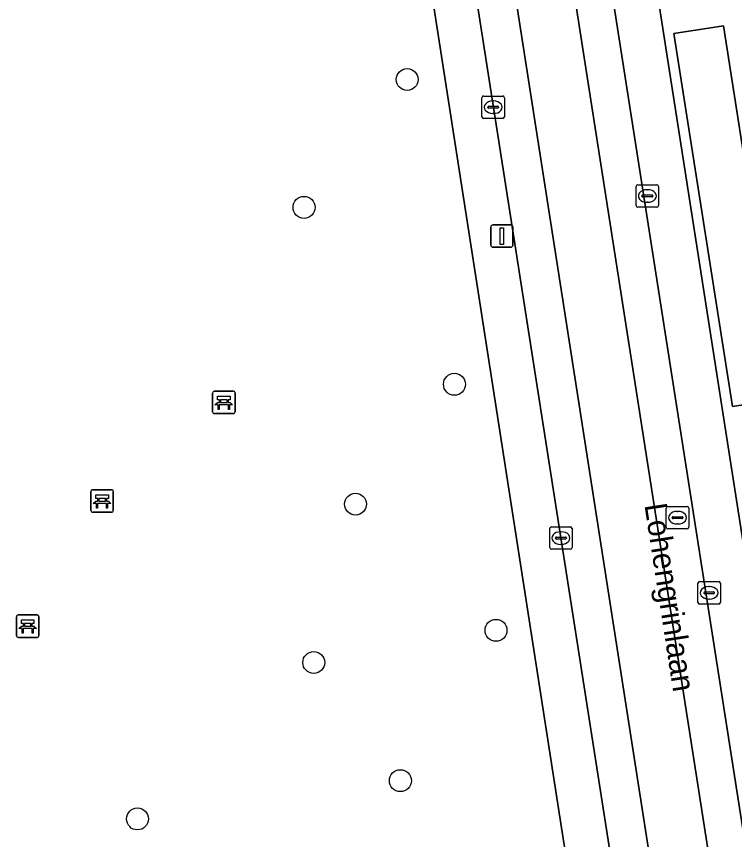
# Model space of a CAD drawing. Extents: x 160077 to 160948, y 386481 to 387498.
# Drawn here: x 160634.83 to 160666.81, y 386939.33 to 386976.01 of the extents above; entities that cross this region are included whole.
import ezdxf

# ---------------------------------------------------------------- set-up
doc = ezdxf.new("R2010")
doc.units = 0
for name, color, linetype in [('IMGEO_Bank', 7, 'Continuous'), ('IMGEO_Boom', 7, 'Continuous'), ('IMGEO_Groenvoorziening', 7, 'Continuous'), ('IMGEO_Kolk', 7, 'Continuous'), ('IMGEO_Lichtmast', 7, 'Continuous'), ('IMGEO_Openbare_ruimte_label', 7, 'Continuous'), ('IMGEO_Parkeervlak_open', 7, 'Continuous'), ('IMGEO_Rijbaan_lokaal_gesloten', 7, 'Continuous'), ('IMGEO_Rijbaan_lokaal_open', 7, 'Continuous'), ('IMGEO_Rioolput', 7, 'Continuous'), ('IMGEO_Voetpad_open', 7, 'Continuous')]:
    doc.layers.add(name, color=color, linetype=linetype)

msp = doc.modelspace()

# ---------------------------------------------------------------- linework, layer by layer
at = {"layer": 'IMGEO_Bank'}
for p, q in [((160643.561, 386958.388), (160643.561, 386959.229)), ((160643.561, 386959.229), (160643.561, 386958.388)), ((160643.636, 386959.313), (160644.477, 386959.313)), ((160644.477, 386959.313), (160643.636, 386959.313)), ((160644.561, 386959.238), (160644.561, 386958.397)), ((160644.561, 386958.397), (160644.561, 386959.238)), ((160643.87, 386958.819), (160643.87, 386958.925)), ((160643.914, 386958.925), (160643.914, 386958.819)), ((160644.202, 386958.931), (160643.92, 386958.931)), ((160644.208, 386958.819), (160644.208, 386958.925)), ((160644.252, 386958.925), (160644.252, 386958.819)), ((160644.258, 386958.711), (160643.865, 386958.711)), ((160643.92, 386958.813), (160644.202, 386958.813)), ((160644.486, 386958.313), (160643.645, 386958.313)), ((160643.645, 386958.313), (160644.486, 386958.313)), ((160638.139, 386953.992), (160638.139, 386954.833)), ((160638.139, 386954.833), (160638.139, 386953.992)), ((160638.214, 386954.917), (160639.055, 386954.917)), ((160639.055, 386954.917), (160638.214, 386954.917)), ((160639.139, 386954.842), (160639.139, 386954.001)), ((160639.139, 386954.001), (160639.139, 386954.842)), ((160638.448, 386954.423), (160638.448, 386954.529)), ((160638.492, 386954.529), (160638.492, 386954.423)), ((160638.78, 386954.535), (160638.498, 386954.535)), ((160638.786, 386954.423), (160638.786, 386954.529)), ((160638.83, 386954.529), (160638.83, 386954.423)), ((160638.836, 386954.315), (160638.443, 386954.315)), ((160638.498, 386954.417), (160638.78, 386954.417)), ((160639.064, 386953.917), (160638.223, 386953.917)), ((160638.223, 386953.917), (160639.064, 386953.917)), ((160634.9, 386949.34), (160635.741, 386949.34)), ((160635.741, 386949.34), (160634.9, 386949.34)), ((160634.825, 386948.415), (160634.825, 386949.256)), ((160634.825, 386949.256), (160634.825, 386948.415)), ((160635.134, 386948.846), (160635.134, 386948.952)), ((160635.178, 386948.952), (160635.178, 386948.846)), ((160635.466, 386948.958), (160635.184, 386948.958)), ((160635.472, 386948.846), (160635.472, 386948.952)), ((160635.516, 386948.952), (160635.516, 386948.846)), ((160635.825, 386949.265), (160635.825, 386948.424)), ((160635.825, 386948.424), (160635.825, 386949.265)), ((160635.522, 386948.738), (160635.129, 386948.738)), ((160635.184, 386948.84), (160635.466, 386948.84)), ((160635.75, 386948.34), (160634.909, 386948.34)), ((160634.909, 386948.34), (160635.75, 386948.34))]:
    msp.add_line(p, q, dxfattribs=at)
for points in [[(160643.864, 386958.931), (160643.778, 386958.931), (160643.778, 386959.092), (160644.341, 386959.092), (160644.341, 386958.931), (160644.258, 386958.931)], [(160643.808, 386958.711), (160643.666, 386958.711), (160643.778, 386958.813), (160643.864, 386958.813)], [(160643.858, 386958.704), (160643.858, 386958.497), (160643.815, 386958.497), (160643.815, 386958.704)], [(160644.258, 386958.813), (160644.341, 386958.813), (160644.453, 386958.711), (160644.314, 386958.711)], [(160644.308, 386958.704), (160644.308, 386958.497), (160644.264, 386958.497), (160644.264, 386958.704)], [(160638.442, 386954.535), (160638.356, 386954.535), (160638.356, 386954.696), (160638.919, 386954.696), (160638.919, 386954.535), (160638.836, 386954.535)], [(160638.386, 386954.315), (160638.244, 386954.315), (160638.356, 386954.417), (160638.442, 386954.417)], [(160638.436, 386954.308), (160638.436, 386954.101), (160638.393, 386954.101), (160638.393, 386954.308)], [(160638.836, 386954.417), (160638.919, 386954.417), (160639.031, 386954.315), (160638.892, 386954.315)], [(160638.886, 386954.308), (160638.886, 386954.101), (160638.842, 386954.101), (160638.842, 386954.308)], [(160635.128, 386948.958), (160635.042, 386948.958), (160635.042, 386949.119), (160635.605, 386949.119), (160635.605, 386948.958), (160635.522, 386948.958)], [(160635.072, 386948.738), (160634.93, 386948.738), (160635.042, 386948.84), (160635.128, 386948.84)], [(160635.122, 386948.731), (160635.122, 386948.524), (160635.079, 386948.524), (160635.079, 386948.731)], [(160635.522, 386948.84), (160635.605, 386948.84), (160635.717, 386948.738), (160635.578, 386948.738)], [(160635.572, 386948.731), (160635.572, 386948.524), (160635.528, 386948.524), (160635.528, 386948.731)]]:
    msp.add_lwpolyline(points, dxfattribs=at)
for centre, radius, start, end in [((160643.639, 386959.235), 0.0779, 92.4484, 184.2845), ((160643.639, 386959.235), 0.0779, 92.4484, 184.2845), ((160644.483, 386959.235), 0.0779, 2.4484, 94.2845), ((160644.483, 386959.235), 0.0779, 2.4484, 94.2845), ((160643.863, 386958.924), 0.00671, 2.8957, 87.1043), ((160643.92, 386958.924), 0.00671, 92.8957, 177.1043), ((160644.202, 386958.924), 0.00671, 2.8957, 87.1043), ((160644.259, 386958.924), 0.00671, 92.8957, 177.1043), ((160643.808, 386958.704), 0.00671, 2.8957, 87.1043), ((160643.865, 386958.704), 0.00671, 92.8957, 177.1043), ((160643.863, 386958.82), 0.00671, 272.8957, 357.1043), ((160643.92, 386958.82), 0.00671, 182.8957, 267.1043), ((160644.202, 386958.82), 0.00671, 272.8957, 357.1043), ((160644.259, 386958.82), 0.00671, 182.8957, 267.1043), ((160644.257, 386958.704), 0.00671, 2.8957, 87.1043), ((160644.314, 386958.704), 0.00671, 92.8957, 177.1043), ((160643.639, 386958.391), 0.0779, 182.4484, 274.2845), ((160643.639, 386958.391), 0.0779, 182.4484, 274.2845), ((160644.483, 386958.391), 0.0779, 272.4484, 4.2845), ((160644.483, 386958.391), 0.0779, 272.4484, 4.2845), ((160638.217, 386954.839), 0.0779, 92.4484, 184.2845), ((160638.217, 386954.839), 0.0779, 92.4484, 184.2845), ((160639.061, 386954.839), 0.0779, 2.4484, 94.2845), ((160639.061, 386954.839), 0.0779, 2.4484, 94.2845), ((160638.441, 386954.528), 0.00671, 2.8957, 87.1043), ((160638.441, 386954.424), 0.00671, 272.8957, 357.1043), ((160638.498, 386954.528), 0.00671, 92.8957, 177.1043), ((160638.498, 386954.424), 0.00671, 182.8957, 267.1043), ((160638.78, 386954.528), 0.00671, 2.8957, 87.1043), ((160638.78, 386954.424), 0.00671, 272.8957, 357.1043), ((160638.837, 386954.528), 0.00671, 92.8957, 177.1043), ((160638.837, 386954.424), 0.00671, 182.8957, 267.1043), ((160638.386, 386954.308), 0.00671, 2.8957, 87.1043), ((160638.443, 386954.308), 0.00671, 92.8957, 177.1043), ((160638.835, 386954.308), 0.00671, 2.8957, 87.1043), ((160638.892, 386954.308), 0.00671, 92.8957, 177.1043), ((160638.217, 386953.995), 0.0779, 182.4484, 274.2845), ((160638.217, 386953.995), 0.0779, 182.4484, 274.2845), ((160639.061, 386953.995), 0.0779, 272.4484, 4.2845), ((160639.061, 386953.995), 0.0779, 272.4484, 4.2845), ((160634.903, 386949.262), 0.0779, 92.4484, 184.2845), ((160634.903, 386949.262), 0.0779, 92.4484, 184.2845), ((160635.747, 386949.262), 0.0779, 2.4484, 94.2845), ((160635.747, 386949.262), 0.0779, 2.4484, 94.2845), ((160635.127, 386948.951), 0.00671, 2.8957, 87.1043), ((160635.184, 386948.951), 0.00671, 92.8957, 177.1043), ((160635.466, 386948.951), 0.00671, 2.8957, 87.1043), ((160635.523, 386948.951), 0.00671, 92.8957, 177.1043), ((160635.072, 386948.731), 0.00671, 2.8957, 87.1043), ((160635.129, 386948.731), 0.00671, 92.8957, 177.1043), ((160635.127, 386948.847), 0.00671, 272.8957, 357.1043), ((160635.184, 386948.847), 0.00671, 182.8957, 267.1043), ((160635.466, 386948.847), 0.00671, 272.8957, 357.1043), ((160635.523, 386948.847), 0.00671, 182.8957, 267.1043), ((160635.521, 386948.731), 0.00671, 2.8957, 87.1043), ((160635.578, 386948.731), 0.00671, 92.8957, 177.1043), ((160634.903, 386948.418), 0.0779, 182.4484, 274.2845), ((160634.903, 386948.418), 0.0779, 182.4484, 274.2845), ((160635.747, 386948.418), 0.0779, 272.4484, 4.2845), ((160635.747, 386948.418), 0.0779, 272.4484, 4.2845)]:
    msp.add_arc(centre, radius, start, end, dxfattribs=at)
at = {"layer": 'IMGEO_Boom'}
for centre in [(160652.229, 386973.201), (160647.634, 386967.504), (160654.334, 386959.621), (160649.927, 386954.28), (160656.186, 386948.656), (160648.068, 386947.222), (160651.925, 386941.956), (160640.215, 386940.252)]:
    msp.add_circle(centre, 0.489, dxfattribs=at)
at = {"layer": 'IMGEO_Groenvoorziening'}
msp.add_lwpolyline([(160659.613, 386936.631), (160659.595, 386936.766), (160659.182, 386939.374), (160649.771, 386999.952)], dxfattribs=at)
msp.add_lwpolyline([(160666.722, 386958.637), (160668.911, 386958.97), (160666.313, 386975.599), (160664.112, 386975.246)], close=True, dxfattribs=at)
at = {"layer": 'IMGEO_Kolk'}
for p, q in [((160655.558, 386971.541), (160655.558, 386972.393)), ((160655.633, 386972.467), (160656.485, 386972.467)), ((160656.559, 386972.393), (160656.559, 386971.541)), ((160656.046, 386972.247), (160656.071, 386972.247)), ((160655.817, 386971.961), (160655.817, 386971.973)), ((160656.255, 386971.924), (160655.857, 386971.924)), ((160655.86, 386972.01), (160656.258, 386972.01)), ((160656.069, 386971.687), (160656.044, 386971.687)), ((160656.301, 386971.973), (160656.301, 386971.961)), ((160656.485, 386971.467), (160655.633, 386971.467)), ((160662.426, 386967.587), (160662.426, 386968.439)), ((160662.501, 386968.513), (160663.353, 386968.513)), ((160663.427, 386968.439), (160663.427, 386967.587)), ((160662.685, 386968.007), (160662.685, 386968.019)), ((160662.728, 386968.056), (160663.126, 386968.056)), ((160662.914, 386968.293), (160662.939, 386968.293)), ((160663.169, 386968.019), (160663.169, 386968.007)), ((160663.123, 386967.97), (160662.725, 386967.97)), ((160662.937, 386967.733), (160662.912, 386967.733)), ((160663.353, 386967.513), (160662.501, 386967.513)), ((160658.576, 386952.341), (160658.576, 386953.193)), ((160658.651, 386953.267), (160659.503, 386953.267)), ((160659.064, 386953.047), (160659.089, 386953.047)), ((160659.577, 386953.193), (160659.577, 386952.341)), ((160658.835, 386952.761), (160658.835, 386952.773)), ((160659.273, 386952.724), (160658.875, 386952.724)), ((160658.878, 386952.81), (160659.276, 386952.81)), ((160659.319, 386952.773), (160659.319, 386952.761)), ((160659.503, 386952.267), (160658.651, 386952.267)), ((160659.087, 386952.487), (160659.062, 386952.487)), ((160665.18, 386949.901), (160665.18, 386950.753)), ((160665.255, 386950.827), (160666.107, 386950.827)), ((160666.181, 386950.753), (160666.181, 386949.901)), ((160665.668, 386950.607), (160665.693, 386950.607)), ((160665.439, 386950.321), (160665.439, 386950.333)), ((160665.877, 386950.284), (160665.479, 386950.284)), ((160665.482, 386950.37), (160665.88, 386950.37)), ((160665.691, 386950.047), (160665.666, 386950.047)), ((160665.923, 386950.333), (160665.923, 386950.321)), ((160666.107, 386949.827), (160665.255, 386949.827))]:
    msp.add_line(p, q, dxfattribs=at)
for points in [[(160655.558, 386971.541), (160655.558, 386972.393)], [(160655.633, 386972.467), (160656.485, 386972.467)], [(160656.559, 386972.393), (160656.559, 386971.541)], [(160656.485, 386971.467), (160655.633, 386971.467)], [(160662.426, 386967.587), (160662.426, 386968.439)], [(160662.501, 386968.513), (160663.353, 386968.513)], [(160663.427, 386968.439), (160663.427, 386967.587)], [(160663.353, 386967.513), (160662.501, 386967.513)], [(160658.576, 386952.341), (160658.576, 386953.193)], [(160658.651, 386953.267), (160659.503, 386953.267)], [(160659.577, 386953.193), (160659.577, 386952.341)], [(160659.503, 386952.267), (160658.651, 386952.267)], [(160665.18, 386949.901), (160665.18, 386950.753)], [(160665.255, 386950.827), (160666.107, 386950.827)], [(160666.181, 386950.753), (160666.181, 386949.901)], [(160666.107, 386949.827), (160665.255, 386949.827)]]:
    msp.add_lwpolyline(points, dxfattribs=at)
for centre, radius, start, end in [((160655.635, 386972.391), 0.0765, 91.552, 178.448), ((160655.635, 386972.391), 0.0765, 91.552, 178.448), ((160656.483, 386972.391), 0.0765, 1.552, 88.448), ((160656.483, 386972.391), 0.0765, 1.552, 88.448), ((160655.857, 386971.97), 0.0403, 85.8775, 175.7526), ((160655.854, 386971.96), 0.0366, 178.938, 274.7102), ((160656.258, 386971.967), 0.043, 264.8664, 352.4533), ((160656.262, 386971.972), 0.0386, 1.7309, 96.639), ((160655.635, 386971.543), 0.0765, 181.552, 268.448), ((160655.635, 386971.543), 0.0765, 181.552, 268.448), ((160656.483, 386971.543), 0.0765, 271.552, 358.448), ((160656.483, 386971.543), 0.0765, 271.552, 358.448), ((160662.503, 386968.437), 0.0765, 91.552, 178.448), ((160662.503, 386968.437), 0.0765, 91.552, 178.448), ((160663.351, 386968.437), 0.0765, 1.552, 88.448), ((160663.351, 386968.437), 0.0765, 1.552, 88.448), ((160662.725, 386968.016), 0.0403, 85.8775, 175.7526), ((160662.722, 386968.006), 0.0366, 178.938, 274.7102), ((160663.126, 386968.013), 0.043, 264.8664, 352.4533), ((160663.13, 386968.018), 0.0386, 1.7309, 96.639), ((160662.503, 386967.589), 0.0765, 181.552, 268.448), ((160662.503, 386967.589), 0.0765, 181.552, 268.448), ((160663.351, 386967.589), 0.0765, 271.552, 358.448), ((160663.351, 386967.589), 0.0765, 271.552, 358.448), ((160658.653, 386953.191), 0.0765, 91.552, 178.448), ((160658.653, 386953.191), 0.0765, 91.552, 178.448), ((160659.501, 386953.191), 0.0765, 1.552, 88.448), ((160659.501, 386953.191), 0.0765, 1.552, 88.448), ((160658.875, 386952.77), 0.0403, 85.8775, 175.7526), ((160658.872, 386952.76), 0.0366, 178.938, 274.7102), ((160659.276, 386952.767), 0.043, 264.8664, 352.4533), ((160659.28, 386952.772), 0.0386, 1.7309, 96.639), ((160658.653, 386952.343), 0.0765, 181.552, 268.448), ((160658.653, 386952.343), 0.0765, 181.552, 268.448), ((160659.501, 386952.343), 0.0765, 271.552, 358.448), ((160659.501, 386952.343), 0.0765, 271.552, 358.448), ((160665.257, 386950.751), 0.0765, 91.552, 178.448), ((160665.257, 386950.751), 0.0765, 91.552, 178.448), ((160666.105, 386950.751), 0.0765, 1.552, 88.448), ((160666.105, 386950.751), 0.0765, 1.552, 88.448), ((160665.479, 386950.33), 0.0403, 85.8775, 175.7526), ((160665.476, 386950.32), 0.0366, 178.938, 274.7102), ((160665.88, 386950.327), 0.043, 264.8664, 352.4533), ((160665.884, 386950.332), 0.0386, 1.7309, 96.639), ((160665.257, 386949.903), 0.0765, 181.552, 268.448), ((160665.257, 386949.903), 0.0765, 181.552, 268.448), ((160666.105, 386949.903), 0.0765, 271.552, 358.448), ((160666.105, 386949.903), 0.0765, 271.552, 358.448)]:
    msp.add_arc(centre, radius, start, end, dxfattribs=at)
for centre, major_axis, ratio, start_param, end_param in [((160656.045, 386971.967), (-0.387, 0.002), 0.722429, 4.712389, 7.853982), ((160656.07, 386971.967), (-0.39, 0.002), 0.717154, 1.570796, 4.712389), ((160662.913, 386968.013), (-0.387, 0.002), 0.722429, 4.712389, 7.853982), ((160662.938, 386968.013), (-0.39, 0.002), 0.717154, 1.570796, 4.712389), ((160659.063, 386952.767), (-0.387, 0.002), 0.722429, 4.712389, 7.853982), ((160659.088, 386952.767), (-0.39, 0.002), 0.717154, 1.570796, 4.712389), ((160665.667, 386950.327), (-0.387, 0.002), 0.722429, 4.712389, 7.853982), ((160665.692, 386950.327), (-0.39, 0.002), 0.717154, 1.570796, 4.712389)]:
    msp.add_ellipse(centre, major_axis=major_axis, ratio=ratio, start_param=start_param, end_param=end_param, dxfattribs=at)
at = {"layer": 'IMGEO_Lichtmast'}
for p, q in [((160655.951, 386965.824), (160655.951, 386966.624)), ((160655.951, 386966.624), (160655.951, 386965.824)), ((160656.051, 386966.724), (160656.841, 386966.724)), ((160656.841, 386966.724), (160656.051, 386966.724)), ((160656.941, 386966.624), (160656.941, 386965.824)), ((160656.941, 386965.824), (160656.941, 386966.624)), ((160656.841, 386965.724), (160656.051, 386965.724)), ((160656.051, 386965.724), (160656.841, 386965.724))]:
    msp.add_line(p, q, dxfattribs=at)
msp.add_lwpolyline([(160656.371, 386966.599), (160656.521, 386966.599), (160656.521, 386965.849), (160656.371, 386965.849), (160656.371, 386966.599)], dxfattribs=at)
for centre, start, end in [((160656.051, 386966.624), 90, 180), ((160656.051, 386966.624), 90, 180), ((160656.841, 386966.624), 0, 90), ((160656.841, 386966.624), 360, 90), ((160656.051, 386965.824), 180, 270), ((160656.051, 386965.824), 180, 270), ((160656.841, 386965.824), 270, 0), ((160656.841, 386965.824), 270, 0)]:
    msp.add_arc(centre, 0.1, start, end, dxfattribs=at)
at = {"layer": 'IMGEO_Parkeervlak_open'}
for points in [[(160653.752, 387025.629), (160670.124, 386921.003), (160671.293, 386913.55)], [(160672.81, 386916.832), (160671.24, 386926.7), (160656.203, 387022.932)]]:
    msp.add_lwpolyline(points, dxfattribs=at)
at = {"layer": 'IMGEO_Rijbaan_lokaal_gesloten'}
for points in [[(160653.742, 387025.709), (160652.315, 387034.8), (160652.31, 387034.83), (160650.039, 387049.469), (160648.402, 387049.206), (160672.534, 386894.617), (160674.21, 386894.866), (160674.031, 386895.966), (160671.559, 386911.766), (160671.293, 386913.55), (160670.124, 386921.003), (160653.752, 387025.629)], [(160645.848, 387048.796), (160644.138, 387048.521), (160646.46, 387033.502), (160647.235, 387028.489), (160647.328, 387027.89), (160662.549, 386930.569), (160663.045, 386927.404), (160664.053, 386920.974), (160664.71, 386916.783), (160667.718, 386897.56), (160668.258, 386893.981), (160669.948, 386894.233)]]:
    msp.add_lwpolyline(points, close=True, dxfattribs=at)
at = {"layer": 'IMGEO_Rijbaan_lokaal_open'}
msp.add_lwpolyline([(160648.402, 387049.206), (160645.848, 387048.796), (160669.948, 386894.233), (160672.534, 386894.617)], close=True, dxfattribs=at)
at = {"layer": 'IMGEO_Rioolput'}
for p, q in [((160663.771, 386953.25), (160663.771, 386954.102)), ((160663.846, 386954.176), (160664.698, 386954.176)), ((160664.772, 386954.102), (160664.772, 386953.25)), ((160664.073, 386953.719), (160664.471, 386953.719)), ((160664.259, 386953.956), (160664.284, 386953.956)), ((160664.03, 386953.67), (160664.03, 386953.682)), ((160664.468, 386953.633), (160664.07, 386953.633)), ((160664.282, 386953.396), (160664.257, 386953.396)), ((160664.514, 386953.682), (160664.514, 386953.67)), ((160664.698, 386953.176), (160663.846, 386953.176))]:
    msp.add_line(p, q, dxfattribs=at)
for points in [[(160663.771, 386953.25), (160663.771, 386954.102)], [(160663.846, 386954.176), (160664.698, 386954.176)], [(160664.772, 386954.102), (160664.772, 386953.25)], [(160664.698, 386953.176), (160663.846, 386953.176)]]:
    msp.add_lwpolyline(points, dxfattribs=at)
for centre, radius, start, end in [((160663.848, 386954.1), 0.0765, 91.552, 178.448), ((160663.848, 386954.1), 0.0765, 91.552, 178.448), ((160664.696, 386954.1), 0.0765, 1.552, 88.448), ((160664.696, 386954.1), 0.0765, 1.552, 88.448), ((160664.07, 386953.679), 0.0403, 85.8775, 175.7526), ((160664.475, 386953.681), 0.0386, 1.7309, 96.639), ((160664.067, 386953.669), 0.0366, 178.938, 274.7102), ((160664.471, 386953.676), 0.043, 264.8664, 352.4533), ((160663.848, 386953.252), 0.0765, 181.552, 268.448), ((160663.848, 386953.252), 0.0765, 181.552, 268.448), ((160664.696, 386953.252), 0.0765, 271.552, 358.448), ((160664.696, 386953.252), 0.0765, 271.552, 358.448)]:
    msp.add_arc(centre, radius, start, end, dxfattribs=at)
for centre, major_axis, ratio, start_param, end_param in [((160664.258, 386953.676), (-0.387, 0.002), 0.722429, 4.712389, 7.853982), ((160664.283, 386953.676), (-0.39, 0.002), 0.717154, 1.570796, 4.712389)]:
    msp.add_ellipse(centre, major_axis=major_axis, ratio=ratio, start_param=start_param, end_param=end_param, dxfattribs=at)
at = {"layer": 'IMGEO_Voetpad_open'}
for points in [[(160647.931, 387011.797), (160649.771, 386999.952), (160659.182, 386939.374), (160659.595, 386936.766), (160659.613, 386936.631), (160660.393, 386930.684), (160660.405, 386930.591), (160660.967, 386927.018), (160661.892, 386921.134), (160662.518, 386917.149), (160662.73, 386916.762), (160663.276, 386913.276), (160664.848, 386903.246), (160666.703, 386891.404), (160668.616, 386891.607), (160668.258, 386893.981), (160667.718, 386897.56), (160664.71, 386916.783), (160664.053, 386920.974), (160662.858, 386920.786), (160661.848, 386927.216), (160663.045, 386927.404), (160662.549, 386930.569), (160647.328, 387027.89)], [(160656.203, 387022.932), (160671.24, 386926.7), (160672.81, 386916.832)]]:
    msp.add_lwpolyline(points, dxfattribs=at)
msp.add_lwpolyline([(160664.112, 386975.246), (160666.313, 386975.599), (160668.911, 386958.97), (160666.722, 386958.637)], close=True, dxfattribs=at)

# ---------------------------------------------------------------- texts
at = {"layer": 'IMGEO_Openbare_ruimte_label'}
msp.add_text('Lohengrinlaan', height=1, rotation=278.7462, dxfattribs=at).set_placement((160662.795, 386954.247))

doc.saveas('drawing.dxf')
